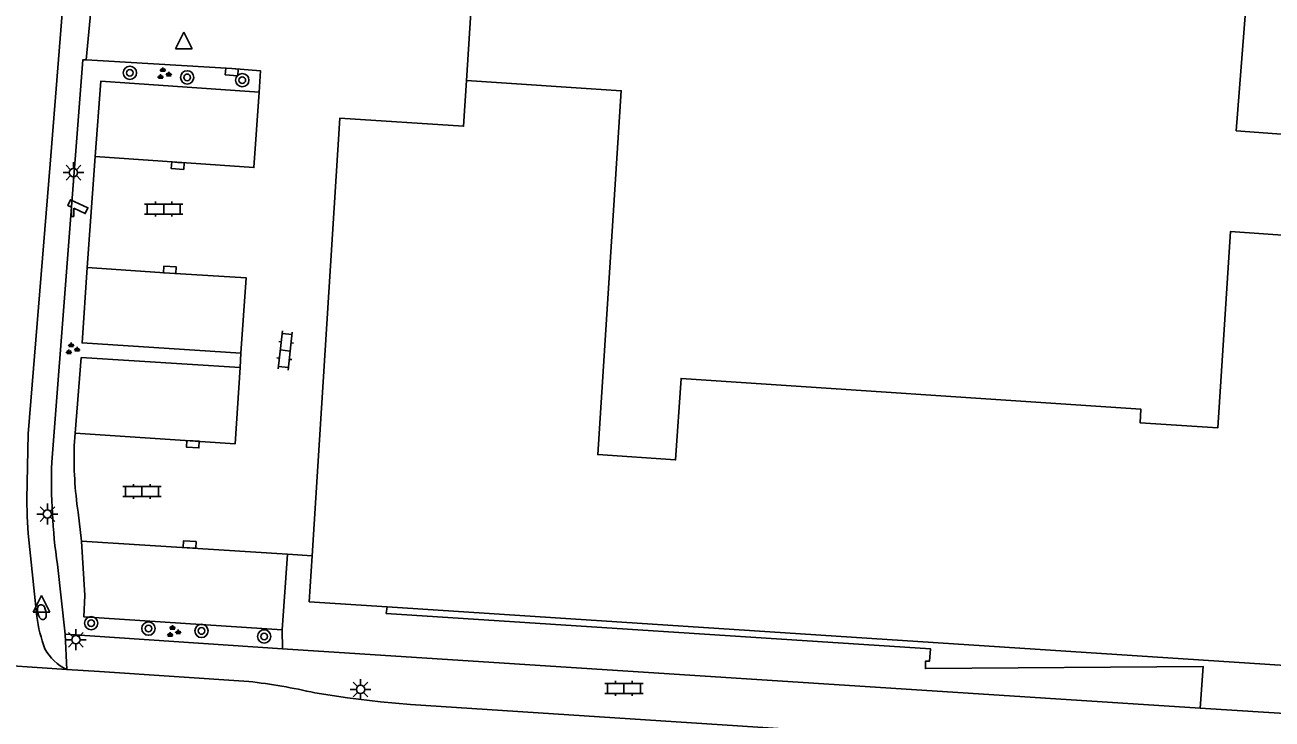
# Model space of a CAD drawing. Extents: x 132998 to 136004, y 396998 to 398512.
# Drawn here: x 133525.6 to 133600.6, y 397061 to 397102.8 of the extents above; entities that cross this region are included whole.
import ezdxf

# ---------------------------------------------------------------- set-up
doc = ezdxf.new("R2010")
doc.units = 0
for name, color, linetype in [('gg-afsc-hekwerk', 7, 'Continuous'), ('gg-bbg-hoofdgebouw', 7, 'Continuous'), ('gg-bbg-onder overbouw', 7, 'Continuous'), ('gg-bbg-pand overbouw', 7, 'Continuous'), ('gg-knt-verharding', 7, 'Continuous'), ('gg-knt-verharding nz', 7, 'Continuous'), ('gt-grn-vlakafsluiter', 7, 'Continuous'), ('gt-grn-weggrens', 7, 'Continuous'), ('gt-symb-boom', 7, 'Continuous'), ('gt-symb-brandkraan', 7, 'Continuous'), ('gt-symb-camera', 7, 'Continuous'), ('gt-symb-groenvak', 7, 'Continuous'), ('gt-symb-klinker verharding', 7, 'Continuous'), ('gt-symb-kolk', 7, 'Continuous'), ('gt-symb-lichtmast', 7, 'Continuous'), ('gt-symb-waterafsluiter', 7, 'Continuous')]:
    doc.layers.add(name, color=color, linetype=linetype)

# ---------------------------------------------------------------- blocks, each defined once
blk = doc.blocks.new('gt0-KL1')
at = {"layer": 'gt-symb-klinker verharding'}
for p, q in [((-1.15, 0.3), (1.15, 0.3)), ((-1, -0.3), (-1, 0.3)), ((-0.5, 0.3), (-0.5, 0.45)), ((0, -0.3), (0, 0.3)), ((0.5, 0.3), (0.5, 0.45)), ((1, -0.3), (1, 0.3)), ((-1.15, -0.3), (1.15, -0.3)), ((-0.5, -0.45), (-0.5, -0.3)), ((0.5, -0.45), (0.5, -0.3))]:
    blk.add_line(p, q, dxfattribs=at)
blk = doc.blocks.new('gt0-BOOM')
at = {"layer": 'gt-symb-boom'}
for radius in [0.4, 0.2]:
    blk.add_circle((0, 0), radius, dxfattribs=at)
blk = doc.blocks.new('gt0-GRVAK')
at = {"layer": 'gt-symb-groenvak'}
for p, q in [((-0.11, 0.189), (-0.228, 0.24)), ((-0.182, 0.153), (0.088, 0.153)), ((-0.091, 0.211), (-0.156, 0.322)), ((-0.047, 0.214), (-0.047, 0.393)), ((-0.004, 0.211), (0.061, 0.322)), ((0.015, 0.189), (0.133, 0.24)), ((0.262, -0.052), (0.197, 0.059)), ((0.305, -0.049), (0.305, 0.13)), ((0.349, -0.052), (0.414, 0.059)), ((-0.245, -0.228), (-0.363, -0.177)), ((-0.318, -0.264), (-0.047, -0.264)), ((-0.226, -0.206), (-0.291, -0.095)), ((-0.183, -0.203), (-0.183, -0.024)), ((-0.139, -0.206), (-0.074, -0.095)), ((-0.12, -0.228), (-0.002, -0.177)), ((0.243, -0.074), (0.125, -0.023)), ((0.17, -0.11), (0.441, -0.11)), ((0.368, -0.074), (0.486, -0.023))]:
    blk.add_line(p, q, dxfattribs=at)
blk = doc.blocks.new('gt0-KOLK')
at = {"layer": 'gt-symb-kolk'}
blk.add_lwpolyline([(0, 0), (0.375, 0), (0.375, 0.4), (-0.375, 0.4), (-0.375, 0), (0, 0)], dxfattribs=at)
blk = doc.blocks.new('gt0-WAFSL')
at = {"layer": 'gt-symb-waterafsluiter'}
for p, q in [((-0.5, -0.333), (0, 0.667)), ((0, 0.667), (0.5, -0.333)), ((0.5, -0.333), (-0.5, -0.333))]:
    blk.add_line(p, q, dxfattribs=at)
blk = doc.blocks.new('gt0-BR')
at = {"layer": 'gt-symb-brandkraan'}
for centre, radius, start, end in [((-0.244, 0), 0.206, 107.56694, 252.43307), ((0.599, -2.664), 3, 106.89205, 107.56694), ((0, -0.691), 0.938, 73.10799, 106.89205), ((-0.599, -2.664), 3, 72.43309, 73.10799), ((0.244, 0), 0.206, 287.56695, 72.43309), ((0.599, 2.664), 3, 252.43307, 253.10797), ((0, 0.691), 0.938, 253.10797, 286.89206), ((-0.599, 2.664), 3, 286.89206, 287.56695)]:
    blk.add_arc(centre, radius, start, end, dxfattribs=at)
blk = doc.blocks.new('gt0-LMAST')
at = {"layer": 'gt-symb-lichtmast'}
for p, q in [((-0.182, 0.173), (-0.447, 0.438)), ((-0.005, 0.246), (-0.005, 0.621)), ((0.172, 0.173), (0.437, 0.438)), ((-0.255, -0.004), (-0.63, -0.004)), ((-0.182, -0.181), (-0.447, -0.446)), ((-0.005, -0.254), (-0.005, -0.629)), ((0.437, -0.446), (0.172, -0.181)), ((0.245, -0.004), (0.62, -0.004))]:
    blk.add_line(p, q, dxfattribs=at)
blk.add_circle((-0.005, -0.004), 0.25, dxfattribs=at)
blk = doc.blocks.new('gt0-CAMERA')
at = {"layer": 'gt-symb-camera'}
for points in [[(0.067, 0.484), (0.753, 0.164), (0.916, 0.514), (-0.121, 0.999), (-0.284, 0.648), (-0.067, 0.547)], [(0.067, 0.484), (0.067, 0), (-0.067, 0), (-0.067, 0.547)]]:
    blk.add_lwpolyline(points, dxfattribs=at)

msp = doc.modelspace()

# ---------------------------------------------------------------- linework, layer by layer
at = {"layer": 'gg-afsc-hekwerk'}
msp.add_line((133552.864, 397110.054), (133552.166, 397099.424), dxfattribs=at)
at = {"layer": 'gg-bbg-hoofdgebouw'}
for points in [[(133614.515, 397145.576), (133610.669, 397095.497), (133598.436, 397096.41)], [(133598.436, 397096.41), (133600.415, 397121.533), (133563, 397124.344), (133562.441, 397117.457), (133563.866, 397117.341), (133563.304, 397110.418), (133561.945, 397110.525), (133561.848, 397109.378), (133552.864, 397110.054)], [(133668.184, 397095.566), (133669.052, 397108.536), (133645.449, 397109.987), (133642.882, 397071.448), (133635.49, 397071.851), (133635.824, 397076.799), (133618.929, 397077.938), (133618.603, 397073.053), (133613.914, 397073.35), (133615.042, 397090.409), (133607.549, 397090.895), (133607.469, 397089.683), (133598.106, 397090.359), (133597.338, 397078.544), (133592.665, 397078.861), (133592.719, 397079.669), (133565.074, 397081.522), (133564.74, 397076.627), (133560.058, 397076.944), (133561.471, 397098.817), (133552.166, 397099.424)], [(133552.166, 397099.424), (133551.993, 397096.679), (133544.558, 397097.17), (133542.892, 397070.857)], [(133542.892, 397070.857), (133542.717, 397068.099), (133547.395, 397067.794)]]:
    msp.add_lwpolyline(points, dxfattribs=at)
at = {"layer": 'gg-bbg-onder overbouw'}
msp.add_line((133603.997, 397064.102), (133547.395, 397067.794), dxfattribs=at)
at = {"layer": 'gg-bbg-pand overbouw'}
msp.add_line((133596.287, 397061.706), (133603.791, 397061.221), dxfattribs=at)
msp.add_lwpolyline([(133596.287, 397061.706), (133596.46, 397064.2), (133579.759, 397064.083), (133579.763, 397064.522), (133580.015, 397064.525), (133580.071, 397065.259), (133547.343, 397067.399), (133547.395, 397067.794)], dxfattribs=at)
at = {"layer": 'gg-knt-verharding'}
for p, q in [((133529.89, 397106.9), (133529.297, 397100.671)), ((133529.297, 397100.671), (133530.325, 397100.613)), ((133529.356, 397088.186), (133529.844, 397094.865)), ((133538.561, 397082.172), (133538.606, 397083.03)), ((133528.58, 397077.468), (133528.633, 397078.229)), ((133529.029, 397071.744), (133528.817, 397073.482)), ((133541.091, 397066.403), (133541.412, 397070.954)), ((133527.577, 397070.33), (133528.033, 397066.139)), ((133541.103, 397065.268), (133541.091, 397066.403)), ((133528.033, 397066.139), (133541.103, 397065.268)), ((133530.103, 397063.898), (133528.134, 397064.02)), ((133539.078, 397063.305), (133530.103, 397063.898)), ((133696.467, 397052.336), (133548.813, 397061.914))]:
    msp.add_line(p, q, dxfattribs=at)
for points in [[(133534.276, 397184.023), (133527.13, 397094.392), (133525.818, 397078.192), (133525.731, 397074.26), (133525.75, 397073.23), (133525.813, 397072.198), (133526.333, 397067.218)], [(133527.24, 397076.492), (133529.11, 397100.682), (133529.297, 397100.671)], [(133539.704, 397098.737), (133539.785, 397100.011), (133538.071, 397100.149), (133530.325, 397100.613)], [(133539.704, 397098.737), (133530.185, 397099.386), (133529.844, 397094.865)], [(133538.606, 397083.03), (133529.056, 397083.659), (133529.356, 397088.186)], [(133538.561, 397082.172), (133529.013, 397082.774), (133528.633, 397078.229)], [(133529.029, 397071.744), (133529.226, 397068.467), (133529.162, 397067.194), (133541.091, 397066.403)], [(133548.813, 397061.914), (133547.004, 397062.079), (133545.019, 397062.317), (133543.048, 397062.621)]]:
    msp.add_lwpolyline(points, dxfattribs=at)
for centre, radius, start, end in [((133551.902, 397076.855), 23.33, 178.49339, 188.31199), ((133561.838, 397075.294), 34.619, 178.01675, 188.24403), ((133535.254, 397068.432), 9.003, 187.75119, 200.61074), ((133529.498, 397066.763), 3.064, 209.31853, 243.55689), ((133534.776, 397026.472), 37.083, 77.11071, 83.33801)]:
    msp.add_arc(centre, radius, start, end, dxfattribs=at)
at = {"layer": 'gg-knt-verharding nz'}
msp.add_line((133541.412, 397070.954), (133529.029, 397071.744), dxfattribs=at)
for points in [[(133529.844, 397094.865), (133539.385, 397094.191), (133539.704, 397098.737)], [(133529.356, 397088.186), (133534.323, 397087.851), (133538.925, 397087.561), (133538.606, 397083.03)], [(133528.633, 397078.229), (133538.255, 397077.593), (133538.561, 397082.172)]]:
    msp.add_lwpolyline(points, dxfattribs=at)
at = {"layer": 'gt-grn-vlakafsluiter'}
msp.add_line((133541.412, 397070.954), (133542.892, 397070.857), dxfattribs=at)
at = {"layer": 'gt-grn-weggrens'}
for p, q in [((133528.033, 397066.139), (133528.134, 397064.02)), ((133541.103, 397065.268), (133596.287, 397061.706)), ((133524.575, 397064.268), (133528.134, 397064.02))]:
    msp.add_line(p, q, dxfattribs=at)

# ---------------------------------------------------------------- block references
at = {"layer": 'gt-symb-boom'}
for p in [(133531.933, 397099.893), (133535.377, 397099.619), (133538.691, 397099.451), (133529.605, 397066.808), (133533.047, 397066.484), (133536.239, 397066.342), (133540.004, 397066.011)]:
    msp.add_blockref('gt0-BOOM', p, dxfattribs=at)
at = {"layer": 'gt-symb-brandkraan', "rotation": -78.57767893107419}
msp.add_blockref('gt0-BR', (133526.641, 397067.475), dxfattribs=at)
at = {"layer": 'gt-symb-camera'}
msp.add_blockref('gt0-CAMERA', (133528.492, 397091.263), dxfattribs=at)
at = {"layer": 'gt-symb-groenvak'}
for p in [(133533.964, 397099.829), (133528.453, 397083.286), (133534.537, 397066.299)]:
    msp.add_blockref('gt0-GRVAK', p, dxfattribs=at)
at = {"layer": 'gt-symb-klinker verharding'}
for p in [(133533.964, 397091.702), (133532.659, 397074.724), (133561.637, 397062.888)]:
    msp.add_blockref('gt0-KL1', p, dxfattribs=at)
at = {"layer": 'gt-symb-klinker verharding', "rotation": 83.62817759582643}
msp.add_blockref('gt0-KL1', (133541.272, 397083.198), dxfattribs=at)
at = {"layer": 'gt-symb-kolk'}
for p, rotation in [((133538.071, 397100.149), 175.4123743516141), ((133534.822, 397094.508), 175.86946138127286), ((133534.323, 397087.851), -3.84074707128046), ((133535.732, 397077.766), 176.27357411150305), ((133535.513, 397071.34), -3.7264258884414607)]:
    msp.add_blockref('gt0-KOLK', p, dxfattribs=dict(at, rotation=rotation))
at = {"layer": 'gt-symb-lichtmast'}
for p in [(133528.543, 397093.895), (133526.976, 397073.373), (133528.69, 397065.819), (133545.807, 397062.831)]:
    msp.add_blockref('gt0-LMAST', p, dxfattribs=at)
at = {"layer": 'gt-symb-waterafsluiter'}
for p in [(133535.177, 397101.677), (133526.624, 397067.813)]:
    msp.add_blockref('gt0-WAFSL', p, dxfattribs=at)

doc.saveas('drawing.dxf')
